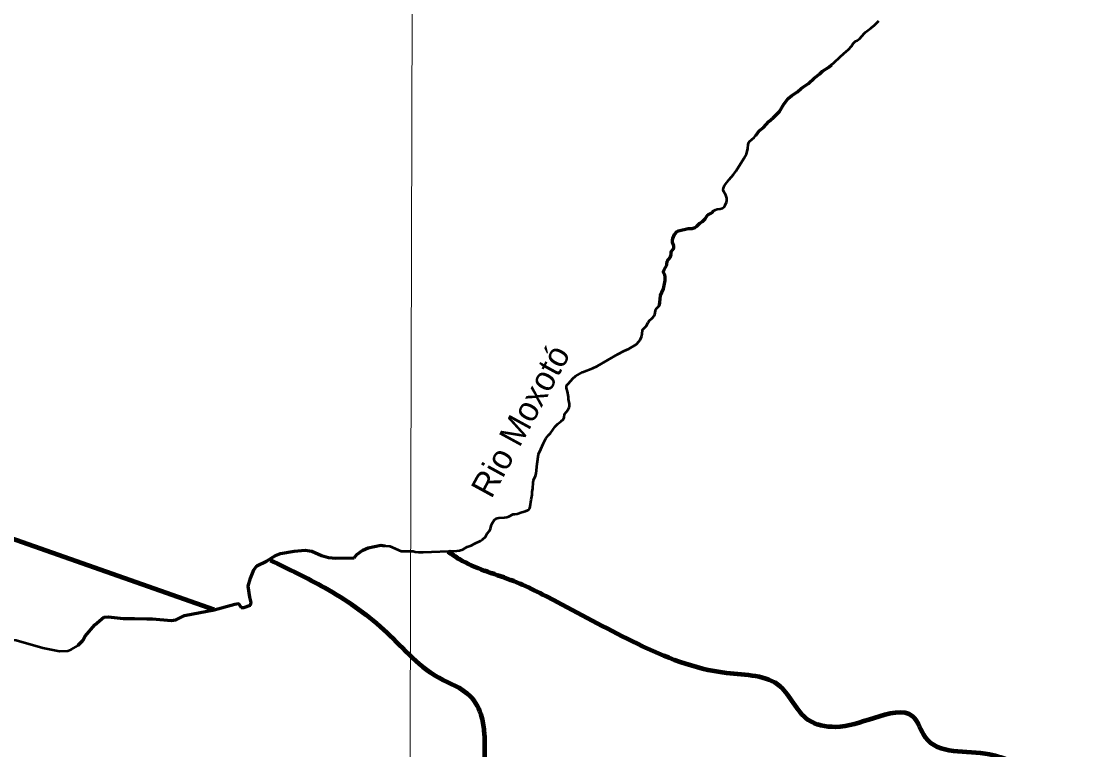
# Model space of a CAD drawing. Extents: x 553962 to 842807, y 8883888 to 9032388.
# Drawn here: x 601949 to 623792, y 8983776 to 8998597 of the extents above; entities that cross this region are included whole.
import ezdxf
from ezdxf.enums import TextEntityAlignment as Align

# ---------------------------------------------------------------- set-up
doc = ezdxf.new("R2010")
doc.units = 0
doc.header["$LTSCALE"] = 200
doc.linetypes.add('LONG_DASH_SHORT_DASH', pattern=[9.9, 6, -1.2, 1.5, -1.2])
for name, color, linetype, lineweight in [('1', 7, 'Continuous', 13), ('24', 7, 'Continuous', 25), ('7', 7, 'Continuous', 90), ('9', 7, 'Continuous', 90)]:
    doc.layers.add(name, color=color, linetype=linetype, lineweight=lineweight)
doc.layers.add('49', color=7, linetype='Continuous')

msp = doc.modelspace()

# ---------------------------------------------------------------- linework, layer by layer
at = {"layer": '1'}
msp.add_lwpolyline([(609971.9, 9023551.8), (609764.7, 8949706.7), (609734.2, 8939404.4)], dxfattribs=at)
at = {"layer": '24', "lineweight": 53}
for points in [[(616275, 8994855), (616299.8, 8994916), (616306.6, 8994947), (616309.5, 8994997), (616289.9, 8995061), (616239.9, 8995143), (616235.6, 8995179), (616237.4, 8995206), (616262.8, 8995260), (616352.4, 8995378.9), (616439.6, 8995482.9), (616497.8, 8995558.9), (616654.6, 8995808.9), (616704.2, 8995904.9), (616721.4, 8995949.9), (616734.9, 8996009.9), (616742.4, 8996094.9), (616755.2, 8996130.9), (616770.5, 8996150.9), (616865.5, 8996231.9), (616968.5, 8996369.9), (617050.4, 8996439.9), (617160.7, 8996559.9), (617252.1, 8996633.9), (617320.9, 8996701.9), (617376, 8996767.9), (617466.2, 8996912.9), (617553.7, 8997026.9), (617627.5, 8997088.9), (617747.7, 8997167.8), (617821.7, 8997231.8), (617864.4, 8997264.8), (617970.3, 8997332.8), (618086, 8997441.8), (618201.6, 8997530.8), (618257.2, 8997582.8), (618380.8, 8997669.8), (618495.1, 8997763.8), (618608.2, 8997867.8), (618687.2, 8997947.8), (618784.2, 8998026.8), (618847.8, 8998091.8), (618880.8, 8998148.8), (618904.8, 8998177.8), (618927, 8998194.8), (618960.5, 8998211.8), (619017, 8998253.8), (619099.7, 8998350.8), (619132.8, 8998382.8), (619235.9, 8998457.8), (619310.3, 8998518.8), (619402.8, 8998610.8)], [(615088.6, 8993660), (615092.1, 8993720), (615153, 8993790), (615174.6, 8993852), (615175.1, 8993904), (615179, 8993921), (615187.3, 8993934), (615211.5, 8993958), (615228.8, 8993992), (615227.7, 8994030), (615203.4, 8994096), (615199.3, 8994145), (615206.1, 8994178), (615239.1, 8994264), (615295.5, 8994325), (615320, 8994336), (615520.9, 8994382), (615601.5, 8994383), (615661.9, 8994403), (615699.6, 8994431), (615734.4, 8994474), (615755.4, 8994494), (615812.3, 8994527), (615840.8, 8994550), (615864.4, 8994578), (615900.1, 8994637), (615919.4, 8994659), (615934.8, 8994670), (615988.9, 8994692), (616008.8, 8994710), (616037.3, 8994745), (616076.4, 8994766), (616108.6, 8994778), (616169.1, 8994784), (616218.9, 8994795), (616250.2, 8994821), (616275, 8994855)], [(612374.7, 8989257.2), (612410.1, 8989349.2), (612422.8, 8989393.2), (612443.9, 8989595.2), (612472.1, 8989790.2), (612521.4, 8989889.2), (612567.7, 8990001.2), (612623.5, 8990108.2), (612679.4, 8990175.2), (612720.8, 8990217.2), (612815.3, 8990351.2), (612864.4, 8990407.2), (612937.9, 8990460.2), (612974.6, 8990496.2), (612997.1, 8990536.2), (613004.6, 8990605.2), (613071.9, 8990685.2), (613099.4, 8990741.2), (613104.8, 8990769.2), (613104.8, 8990813.2), (613086.3, 8990905.2), (613085.9, 8990954.2), (613066.1, 8991064.2), (613044.7, 8991133.2), (613043.4, 8991164.2), (613047.9, 8991196.2), (613081.7, 8991228.2), (613169.8, 8991332.2), (613227.7, 8991376.2), (613365.8, 8991458.1), (613579.6, 8991541.1), (613666.1, 8991582.1), (614090.8, 8991825.1), (614218.9, 8991891.1), (614310.9, 8991932.1), (614460.7, 8992023.1), (614532.5, 8992094.1), (614543.7, 8992113.1), (614569, 8992177.1), (614582, 8992234.1), (614589.2, 8992317.1), (614668.2, 8992394.1), (614704.5, 8992469.1), (614728, 8992505.1), (614788.8, 8992558.1), (614827.1, 8992602.1), (614841.2, 8992635.1), (614852.2, 8992705.1), (614861.2, 8992733.1), (614874, 8992755.1), (614920, 8992803.1), (614934.5, 8992832.1), (614943.5, 8992879.1), (614957.9, 8993016), (614981.1, 8993081), (615017.2, 8993154), (615053.5, 8993321), (615053.4, 8993409), (615046.2, 8993436), (615020.3, 8993489), (615020.7, 8993515), (615030.5, 8993541), (615082.9, 8993633), (615082.9, 8993633), (615088.6, 8993660)], [(610812.6, 8987820.3), (610868.6, 8987825.3), (610933, 8987849.3), (611023.7, 8987905.3), (611105.7, 8987931.3), (611174.3, 8987972.3), (611295.8, 8988024.3), (611334, 8988050.3), (611392.2, 8988106.3), (611428.2, 8988171.3), (611476.2, 8988225.3), (611496.6, 8988270.3), (611519.8, 8988356.3), (611535.1, 8988392.3), (611570.6, 8988443.3), (611611.3, 8988477.3), (611633.5, 8988486.3), (611663.2, 8988493.3), (611778.5, 8988500.3), (611831.3, 8988507.2), (611867.2, 8988517.2), (611960.5, 8988564.2), (611993.5, 8988570.2), (612040.4, 8988571.2), (612135.1, 8988609.2), (612211, 8988629.2), (612253, 8988646.2), (612280.4, 8988668.2), (612294.2, 8988690.2), (612304.8, 8988723.2), (612325, 8988861.2), (612344.1, 8988963.2), (612347.8, 8989019.2), (612358.9, 8989089.2), (612362.3, 8989210.2), (612374.7, 8989257.2)], [(606420.8, 8986668), (606473.8, 8986668.1), (606613.3, 8986714.2), (606626.1, 8986769), (606594.2, 8986880), (606564.5, 8987100.6), (606609.1, 8987266.3), (606681.2, 8987431.8), (606741, 8987512.8), (606939.6, 8987610), (607118.9, 8987727.3), (607224.8, 8987767.6), (607501, 8987816.5), (607722.2, 8987831.4), (607811.1, 8987818.7)], [(607811.1, 8987818.7), (607857.5, 8987812), (608058.1, 8987723), (608202.2, 8987682.7), (608346.4, 8987672.1), (608722.9, 8987680.8)], [(608722.9, 8987680.8), (608777.9, 8987747.6), (608897.1, 8987833.6), (609009.5, 8987880.2), (609264.4, 8987935.4), (609356.3, 8987924.6)], [(609356.3, 8987924.6), (609448.1, 8987913.7), (609678.6, 8987816.5)], [(609678.6, 8987816.5), (609919.3, 8987814.4), (609966, 8987801.4), (610032.6, 8987795.3), (610127.9, 8987794.3), (610812.6, 8987820.3)], [(604502.8, 8986438.7), (604614.5, 8986437.8), (604995.5, 8986406.1), (605088.3, 8986418.9), (605266.8, 8986501.7), (605873.8, 8986618.4), (606294.7, 8986737.4), (606369.1, 8986745.7), (606420.8, 8986668)], [(603138.8, 8985934.3), (603201.3, 8985995.2), (603246.4, 8986085.3), (603439.7, 8986316.8), (603622.3, 8986468.1), (603715.8, 8986478.2), (604022, 8986442.1), (604249.4, 8986440.5), (604502.8, 8986438.7)], [(600614.3, 8986048.6), (600805.6, 8986038.6), (601260, 8986057.6), (601842, 8986004.5), (602386.1, 8985845.2), (602725.9, 8985781.5), (602895.9, 8985787.9), (602963.8, 8985811.2), (603100.1, 8985896.5), (603138.8, 8985934.3)]]:
    msp.add_lwpolyline(points, dxfattribs=at)
at = {"layer": '7', "linetype": 'LONG_DASH_SHORT_DASH', "lineweight": 35}
msp.add_line((610685.7, 8987847), (610687.2, 8987846.5), dxfattribs=at)
at = {"layer": '7', "linetype": 'LONG_DASH_SHORT_DASH', "lineweight": 60}
msp.add_line((603104.5, 8985900.8), (603138.8, 8985934.3), dxfattribs=at)
for points in [[(616899, 8996276.8), (616968.5, 8996369.9), (617050.4, 8996439.9), (617160.7, 8996559.9), (617252.1, 8996633.9), (617320.9, 8996701.9), (617376, 8996767.9), (617466.2, 8996912.9), (617553.7, 8997026.9), (617627.5, 8997088.9), (617747.7, 8997167.8), (617821.7, 8997231.8), (617864.4, 8997264.8), (617970.3, 8997332.8), (618086, 8997441.8), (618201.6, 8997530.8), (618257.2, 8997582.8), (618380.8, 8997669.8), (618437.7, 8997716.6)], [(615088.6, 8993660), (615092.1, 8993720), (615153, 8993790), (615174.6, 8993852), (615175.1, 8993904), (615179, 8993921), (615187.3, 8993934), (615211.5, 8993958), (615228.8, 8993992), (615227.7, 8994030), (615203.4, 8994096), (615199.3, 8994145), (615206.1, 8994178), (615239.1, 8994264), (615295.5, 8994325), (615320, 8994336), (615520.9, 8994382), (615601.5, 8994383), (615661.9, 8994403), (615699.6, 8994431), (615734.4, 8994474), (615755.4, 8994494), (615812.3, 8994527), (615840.8, 8994550), (615864.4, 8994578), (615900.1, 8994637), (615919.4, 8994659), (615934.8, 8994670), (615988.9, 8994692), (616008.8, 8994710), (616037.3, 8994745)], [(614923.2, 8992809.3), (614934.5, 8992832.1), (614943.5, 8992879.1), (614957.9, 8993016), (614981.1, 8993081), (615017.2, 8993154), (615053.5, 8993321), (615053.4, 8993409), (615046.2, 8993436), (615020.3, 8993489), (615020.7, 8993515), (615030.5, 8993541), (615082.9, 8993633), (615082.9, 8993633), (615088.6, 8993660)], [(606420.8, 8986668), (606473.8, 8986668.1), (606613.3, 8986714.2), (606626.1, 8986769), (606594.2, 8986880), (606564.5, 8987100.6), (606609.1, 8987266.3), (606681.2, 8987431.8), (606741, 8987512.8), (606939.6, 8987610), (607118.9, 8987727.3), (607224.8, 8987767.6), (607501, 8987816.5), (607722.2, 8987831.4), (607811.1, 8987818.7)], [(607811.1, 8987818.7), (607857.5, 8987812), (608058.1, 8987723), (608202.2, 8987682.7), (608346.4, 8987672.1), (608722.9, 8987680.8)], [(608722.9, 8987680.8), (608777.9, 8987747.6), (608897.1, 8987833.6), (609009.5, 8987880.2), (609264.4, 8987935.4), (609347, 8987925.7)], [(604502.8, 8986438.7), (604614.5, 8986437.8), (604995.5, 8986406.1), (605088.3, 8986418.9), (605266.8, 8986501.7), (605873.8, 8986618.4), (606294.7, 8986737.4), (606369.1, 8986745.7), (606420.8, 8986668)], [(603138.8, 8985934.3), (603201.3, 8985995.2), (603246.4, 8986085.3), (603439.7, 8986316.8), (603622.3, 8986468.1), (603715.8, 8986478.2), (604022, 8986442.1), (604249.4, 8986440.5), (604502.8, 8986438.7)]]:
    msp.add_lwpolyline(points, dxfattribs=at)
at = {"layer": '9'}
msp.add_lwpolyline([(605873.8, 8986618.4), (590956.6, 8991866.7), (589163, 9005713.7)], dxfattribs=at)
for points in [[(623791.9, 8983133), (622543.6, 8983352), (621651, 8983674.8), (620351.1, 8984020), (620094.1, 8984448.6), (619305.4, 8984417.7), (618517.6, 8984234.9), (617956.8, 8984382.8), (617392.9, 8985062.3), (616297.1, 8985333.1), (614486.7, 8985927.8), (612853, 8986777), (611908.8, 8987226), (610862.9, 8987648.9), (610631.7, 8987802.8)], [(607019.9, 8987628.8), (608117.9, 8987072.5), (609319, 8986220.3), (609831, 8985717.6), (610444.6, 8985240.9), (611083, 8984865.7), (611314.6, 8984437), (611367.4, 8984108.2), (611371.5, 8983424.7), (611351.3, 8982538.5), (611228.8, 8981727.5), (611158.3, 8980739.6), (611137.7, 8979929.4), (611547.1, 8979552.5), (611828.5, 8979301.3), (612340.6, 8978773.3), (612648.8, 8978294.5), (612832.8, 8977308.5), (612940.5, 8976321.9), (612949.5, 8974803), (612829.3, 8973612.2), (613105.4, 8971372.7), (613572.8, 8968712.3), (614200.8, 8967292.3), (614110, 8965907), (613645.9, 8964639.4)]]:
    msp.add_spline(points, degree=3, dxfattribs=at)

# ---------------------------------------------------------------- texts
at = {"layer": '49'}
msp.add_text('Rio Moxotó', height=500, rotation=61.364, dxfattribs=at).set_placement((612325.1, 8990347.9), align=Align.CENTER)

doc.saveas('drawing.dxf')
